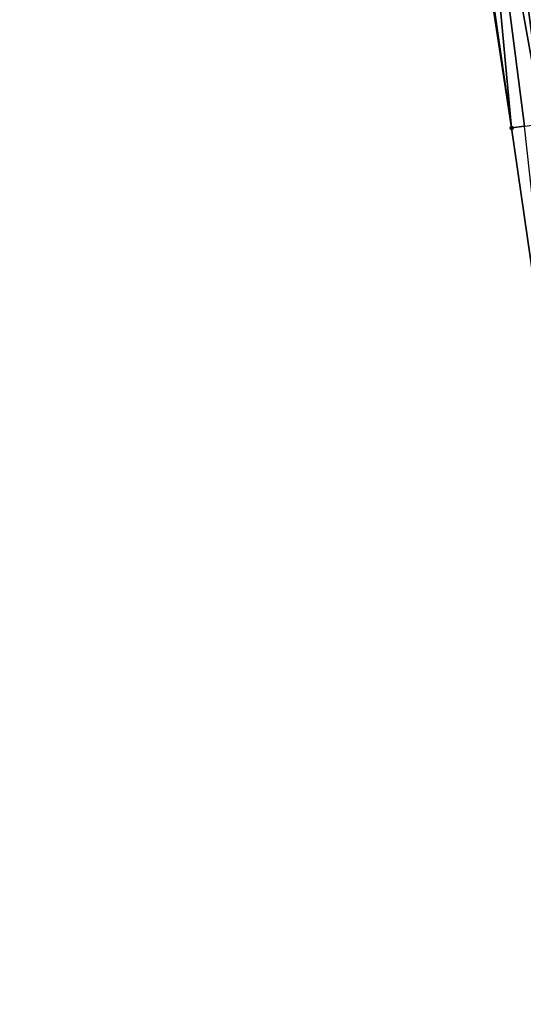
# Model space of a CAD drawing. Header units: feet. Extents: x 2010743 to 2022806, y 818705 to 837694.
# Tile 497 of 531: x 2011207 to 2011234, y 836275 to 836328. Entities that reach past the tile are written whole.
import ezdxf

# ---------------------------------------------------------------- set-up
doc = ezdxf.new("R2010")
doc.units = ezdxf.units.FT
doc.header["$MEASUREMENT"] = 0
doc.layers.add('I-77-MM17-21_NB-Surface-Border', color=7, linetype='Continuous')
doc.layers.add('I-77-MM17-21_NB-Surface-TIN', color=7, linetype='Continuous')
doc.layers.add('Road Shots', color=141, linetype='Continuous', lineweight=100)

msp = doc.modelspace()

# ---------------------------------------------------------------- linework, layer by layer
at = {"layer": 'I-77-MM17-21_NB-Surface-Border', "color": 3, "linetype": 'Continuous', "lineweight": -3}
msp.add_polyline3d([(2011240.838, 836262.328, 334.567), (2011238.577, 836282.198, 334.944), (2011235.928, 836302.019, 335.291), (2011233.063, 836321.812, 335.648), (2011230.073, 836341.47, 335.999), (2011227.569, 836361.31, 336.363), (2011225.9, 836381.261, 336.767), (2011223.24, 836401.08, 337.116), (2011220.58, 836420.856, 337.478), (2011216.884, 836440.535, 337.784), (2011214.267, 836460.36, 338.129), (2011211.789, 836480.204, 338.477), (2011209.3, 836499.957, 338.838), (2011206.916, 836519.815, 339.217)], dxfattribs=at)
at = {"layer": 'I-77-MM17-21_NB-Surface-TIN', "color": 128, "linetype": 'Continuous', "lineweight": -3}
for points in [[(2011235.742, 836322.154, 335.746), (2011233.202, 836341.887, 336.117), (2011232.211, 836341.755, 336.079)], [(2011236.734, 836322.281, 335.781), (2011234.193, 836342.02, 336.145), (2011233.202, 836341.887, 336.117)], [(2011235.742, 836322.154, 335.746), (2011236.734, 836322.281, 335.781), (2011233.202, 836341.887, 336.117)], [(2011233.063, 836321.812, 335.648), (2011230.228, 836341.49, 336.004), (2011230.073, 836341.47, 335.999)], [(2011233.063, 836321.812, 335.648), (2011231.219, 836341.623, 336.041), (2011230.228, 836341.49, 336.004)], [(2011234.75, 836322.028, 335.709), (2011232.211, 836341.755, 336.079), (2011231.219, 836341.623, 336.041)], [(2011233.758, 836321.901, 335.674), (2011231.219, 836341.623, 336.041), (2011233.063, 836321.812, 335.648)], [(2011233.758, 836321.901, 335.674), (2011234.75, 836322.028, 335.709), (2011231.219, 836341.623, 336.041)], [(2011234.75, 836322.028, 335.709), (2011235.742, 836322.154, 335.746), (2011232.211, 836341.755, 336.079)], [(2011235.928, 836302.019, 335.291), (2011233.758, 836321.901, 335.674), (2011233.063, 836321.812, 335.648)]]:
    msp.add_3dface(points, dxfattribs=at)
at = {"layer": 'Road Shots', "lineweight": 100}
msp.add_point((2011233.063, 836321.812, 335.648), dxfattribs=at)

doc.saveas('drawing.dxf')
